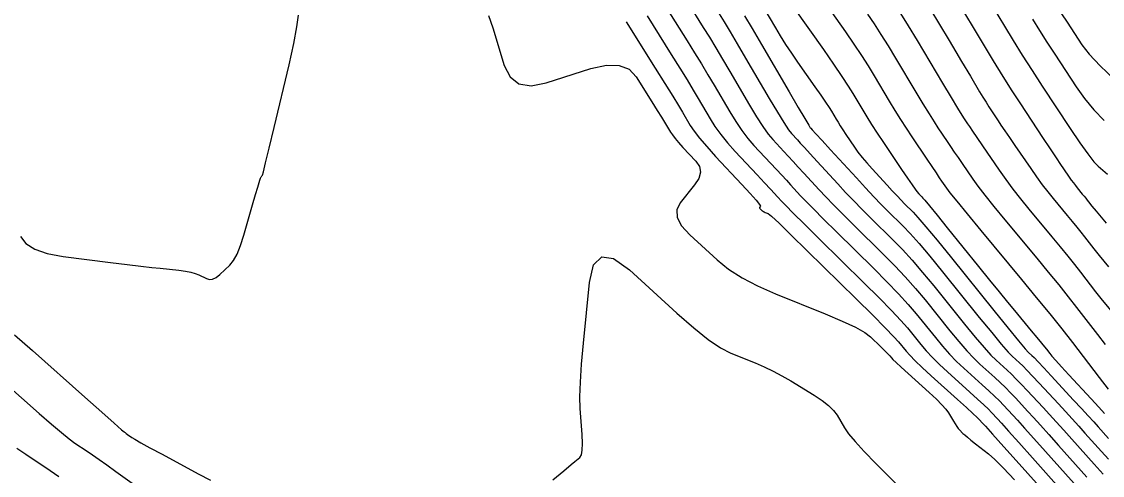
# Model space of a CAD drawing. Extents: x 2082232 to 2083549, y 592624 to 593832.
# Drawn here: x 2082583.5 to 2082639, y 593718.4 to 593741.6 of the extents above; entities that cross this region are included whole.
import ezdxf

# ---------------------------------------------------------------- set-up
doc = ezdxf.new("R2010")
doc.units = 0
doc.layers.add('DT_X_Contour_Major', color=7, linetype='Continuous')
doc.layers.add('DT_X_Contour_Minor', color=7, linetype='Continuous')

msp = doc.modelspace()

# ---------------------------------------------------------------- linework, layer by layer
at = {"layer": 'DT_X_Contour_Major'}
for points in [[(2082632.263, 593749.453), (2082633.141, 593748.102), (2082633.622, 593747.36), (2082634.002, 593746.768), (2082634.28, 593746.328), (2082634.456, 593746.038), (2082634.791, 593745.466), (2082634.93, 593745.23), (2082635.094, 593744.952), (2082635.285, 593744.632), (2082635.501, 593744.269), (2082636.113, 593743.246), (2082636.35, 593742.856), (2082636.601, 593742.454), (2082636.866, 593742.039), (2082637.145, 593741.612), (2082637.908, 593740.456), (2082638.283, 593739.973), (2082638.835, 593739.389), (2082639.566, 593738.704)], [(2082620.608, 593741.947), (2082620.993, 593741.295), (2082621.476, 593740.472), (2082622.893, 593738.049), (2082623.36, 593737.253), (2082623.696, 593736.681), (2082623.901, 593736.333), (2082623.976, 593736.21), (2082624.003, 593736.182), (2082624.074, 593736.104), (2082624.267, 593735.895), (2082624.581, 593735.552), (2082625.016, 593735.077), (2082626.34, 593733.634), (2082626.813, 593733.123), (2082627.237, 593732.673), (2082627.612, 593732.284), (2082627.94, 593731.956), (2082628.748, 593731.162), (2082629.101, 593730.792), (2082629.555, 593730.279), (2082630.109, 593729.621), (2082630.764, 593728.821), (2082632.644, 593726.493), (2082633.279, 593725.714), (2082633.772, 593725.121), (2082634.123, 593724.716), (2082634.333, 593724.497), (2082634.704, 593724.162), (2082634.872, 593724.002), (2082635.097, 593723.775), (2082635.379, 593723.48), (2082635.718, 593723.118), (2082636.698, 593722.062), (2082637.059, 593721.671), (2082637.406, 593721.292), (2082637.741, 593720.924), (2082638.062, 593720.566), (2082638.901, 593719.628), (2082639.271, 593719.219)], [(2082628.609, 593742.062), (2082628.996, 593741.434), (2082629.452, 593740.678), (2082630.758, 593738.494), (2082631.195, 593737.766), (2082631.525, 593737.218), (2082631.749, 593736.851), (2082631.867, 593736.664), (2082632.038, 593736.409), (2082632.134, 593736.266), (2082632.295, 593736.031), (2082632.52, 593735.703), (2082632.809, 593735.282), (2082633.665, 593734.035), (2082634.001, 593733.56), (2082634.368, 593733.068), (2082634.764, 593732.561), (2082635.191, 593732.037), (2082636.369, 593730.62), (2082636.792, 593730.108), (2082637.176, 593729.635), (2082637.523, 593729.201), (2082637.832, 593728.807), (2082638.605, 593727.807), (2082638.943, 593727.379), (2082639.38, 593726.846)], [(2082614.543, 593741.642), (2082616.031, 593739.268), (2082616.527, 593738.474), (2082616.925, 593737.833), (2082617.224, 593737.346), (2082617.424, 593737.012), (2082617.825, 593736.326), (2082618.019, 593736.035), (2082618.301, 593735.673), (2082618.67, 593735.241), (2082619.127, 593734.739), (2082620.462, 593733.308), (2082620.898, 593732.836), (2082621.205, 593732.493), (2082621.383, 593732.279), (2082621.431, 593732.195), (2082621.388, 593732.141), (2082621.378, 593732.12), (2082621.379, 593732.097), (2082621.392, 593732.072), (2082621.417, 593732.045), (2082621.499, 593731.97), (2082621.533, 593731.943), (2082621.574, 593731.917), (2082621.62, 593731.892), (2082621.673, 593731.869), (2082621.823, 593731.808), (2082621.99, 593731.672), (2082622.379, 593731.311), (2082622.989, 593730.723), (2082623.821, 593729.909), (2082626.336, 593727.438), (2082627.179, 593726.605), (2082627.822, 593725.96), (2082628.264, 593725.502), (2082628.507, 593725.232), (2082628.887, 593724.761), (2082629.075, 593724.55), (2082629.353, 593724.269), (2082629.722, 593723.918), (2082630.182, 593723.497), (2082631.53, 593722.281), (2082631.979, 593721.875), (2082632.315, 593721.567), (2082632.539, 593721.359), (2082632.651, 593721.25), (2082632.799, 593721.09), (2082632.959, 593720.914), (2082633.327, 593720.503), (2082633.903, 593719.86), (2082634.688, 593718.983), (2082637.059, 593716.332)]]:
    msp.add_lwpolyline(points, dxfattribs=at)
at = {"layer": 'DT_X_Contour_Minor'}
for points in [[(2082632.779, 593743.338), (2082633.931, 593741.413), (2082634.376, 593740.679), (2082634.848, 593739.922), (2082635.346, 593739.142), (2082635.871, 593738.339), (2082637.306, 593736.165), (2082637.799, 593735.433), (2082638.203, 593734.867), (2082638.517, 593734.468), (2082638.741, 593734.235), (2082639.218, 593733.835)], [(2082617.686, 593742.635), (2082618.492, 593741.349), (2082618.804, 593740.846), (2082619.135, 593740.301), (2082619.485, 593739.715), (2082619.855, 593739.088), (2082620.866, 593737.36), (2082621.224, 593736.764), (2082621.542, 593736.273), (2082621.819, 593735.886), (2082622.054, 593735.603), (2082622.628, 593734.988), (2082622.853, 593734.746), (2082623.099, 593734.481), (2082623.364, 593734.193), (2082623.649, 593733.883), (2082624.437, 593733.024), (2082624.768, 593732.671), (2082625.171, 593732.255), (2082625.645, 593731.778), (2082626.19, 593731.238), (2082627.739, 593729.715), (2082628.308, 593729.141), (2082628.851, 593728.562), (2082629.369, 593727.976), (2082629.861, 593727.385), (2082631.141, 593725.8), (2082631.597, 593725.248), (2082632.004, 593724.78), (2082632.363, 593724.396), (2082632.673, 593724.097), (2082633.434, 593723.409), (2082633.715, 593723.151), (2082633.984, 593722.892), (2082634.243, 593722.632), (2082634.491, 593722.371), (2082635.138, 593721.673), (2082635.419, 593721.368), (2082635.774, 593720.977), (2082636.206, 593720.498), (2082636.712, 593719.933), (2082638.164, 593718.31)], [(2082621.55, 593742.423), (2082622.189, 593741.33), (2082622.44, 593740.912), (2082622.714, 593740.479), (2082623.012, 593740.03), (2082623.332, 593739.565), (2082624.217, 593738.304), (2082624.518, 593737.871), (2082624.76, 593737.519), (2082624.94, 593737.248), (2082625.061, 593737.057), (2082625.301, 593736.655), (2082625.4, 593736.492), (2082625.518, 593736.307), (2082625.654, 593736.097), (2082625.808, 593735.865), (2082626.245, 593735.213), (2082626.424, 593734.96), (2082626.633, 593734.69), (2082626.874, 593734.403), (2082627.146, 593734.099), (2082627.912, 593733.264), (2082628.184, 593732.97), (2082628.425, 593732.714), (2082628.635, 593732.495), (2082628.814, 593732.315), (2082629.252, 593731.885), (2082629.498, 593731.617), (2082629.907, 593731.137), (2082630.48, 593730.444), (2082631.216, 593729.538), (2082633.396, 593726.84), (2082634.119, 593725.947), (2082634.655, 593725.292), (2082635.003, 593724.875), (2082635.163, 593724.697), (2082635.339, 593724.538), (2082635.451, 593724.428), (2082635.653, 593724.217), (2082635.947, 593723.905), (2082636.331, 593723.492), (2082637.477, 593722.256), (2082637.879, 593721.823), (2082638.222, 593721.45), (2082638.508, 593721.136), (2082638.737, 593720.883), (2082639.27, 593720.287)], [(2082624.58, 593742.825), (2082625.778, 593741.118), (2082626.207, 593740.497), (2082626.597, 593739.915), (2082626.946, 593739.372), (2082627.256, 593738.867), (2082628.03, 593737.575), (2082628.319, 593737.097), (2082628.608, 593736.633), (2082628.896, 593736.184), (2082629.183, 593735.748), (2082629.948, 593734.606), (2082630.21, 593734.214), (2082630.425, 593733.896), (2082630.59, 593733.65), (2082630.708, 593733.478), (2082630.957, 593733.116), (2082631.136, 593732.879), (2082631.49, 593732.439), (2082632.016, 593731.796), (2082632.716, 593730.951), (2082634.814, 593728.428), (2082635.567, 593727.516), (2082636.252, 593726.674), (2082636.869, 593725.902), (2082637.419, 593725.199), (2082638.795, 593723.418), (2082639.256, 593722.822)], [(2082631.419, 593742.872), (2082632.84, 593740.496), (2082633.359, 593739.636), (2082633.852, 593738.837), (2082634.318, 593738.101), (2082634.757, 593737.426), (2082635.891, 593735.708), (2082636.277, 593735.124), (2082636.583, 593734.662), (2082636.811, 593734.32), (2082636.96, 593734.1), (2082637.253, 593733.675), (2082637.361, 593733.521), (2082637.465, 593733.378), (2082637.567, 593733.245), (2082637.666, 593733.123), (2082637.924, 593732.812), (2082638.017, 593732.7), (2082638.101, 593732.596), (2082638.177, 593732.501), (2082638.245, 593732.414), (2082638.414, 593732.195), (2082638.631, 593731.935), (2082639.152, 593731.321)], [(2082583.495, 593730.631), (2082583.767, 593730.273), (2082584.222, 593729.985), (2082584.859, 593729.767), (2082585.679, 593729.618), (2082588.108, 593729.312), (2082588.951, 593729.208), (2082589.655, 593729.122), (2082590.221, 593729.054), (2082590.649, 593729.006), (2082591.608, 593728.903), (2082591.941, 593728.859), (2082592.222, 593728.807), (2082592.45, 593728.746), (2082592.625, 593728.676), (2082593.022, 593728.476), (2082593.176, 593728.434), (2082593.341, 593728.455), (2082593.517, 593728.54), (2082593.704, 593728.69), (2082594.217, 593729.174), (2082594.406, 593729.406), (2082594.59, 593729.739), (2082594.768, 593730.172), (2082594.94, 593730.706), (2082595.392, 593732.265), (2082595.542, 593732.781), (2082595.653, 593733.162), (2082595.726, 593733.406), (2082595.76, 593733.515), (2082595.799, 593733.623), (2082595.814, 593733.66), (2082595.828, 593733.692), (2082595.842, 593733.717), (2082595.856, 593733.737), (2082595.894, 593733.781), (2082595.942, 593733.946), (2082596.058, 593734.408), (2082596.242, 593735.167), (2082596.494, 593736.223), (2082597.258, 593739.435), (2082597.502, 593740.521), (2082597.662, 593741.371), (2082597.739, 593741.985)], [(2082607.482, 593741.968), (2082607.701, 593741.322), (2082608.285, 593739.405), (2082608.585, 593738.81), (2082609.044, 593738.463), (2082609.663, 593738.363), (2082610.443, 593738.511), (2082612.736, 593739.236), (2082613.526, 593739.413), (2082614.176, 593739.403), (2082614.687, 593739.204), (2082615.058, 593738.818), (2082615.862, 593737.535), (2082616.135, 593737.098), (2082616.351, 593736.75), (2082616.511, 593736.491), (2082616.613, 593736.32), (2082616.811, 593735.982), (2082616.907, 593735.838), (2082617.046, 593735.66), (2082617.228, 593735.447), (2082617.453, 593735.2), (2082618.111, 593734.494), (2082618.292, 593734.22), (2082618.343, 593733.926), (2082618.262, 593733.613), (2082618.051, 593733.281), (2082617.312, 593732.368), (2082617.135, 593732.009), (2082617.159, 593731.615), (2082617.384, 593731.186), (2082617.81, 593730.722), (2082619.213, 593729.438), (2082619.794, 593728.969), (2082620.483, 593728.523), (2082621.281, 593728.1), (2082622.188, 593727.7), (2082624.75, 593726.665), (2082625.616, 593726.301), (2082626.291, 593725.985), (2082626.775, 593725.718), (2082627.069, 593725.499), (2082627.598, 593724.978), (2082627.776, 593724.803), (2082627.911, 593724.667), (2082628.004, 593724.571), (2082628.055, 593724.514), (2082628.135, 593724.415), (2082628.212, 593724.337), (2082628.382, 593724.177), (2082628.645, 593723.936), (2082629.002, 593723.613), (2082630.077, 593722.643), (2082630.441, 593722.305), (2082630.727, 593722.018), (2082630.936, 593721.783), (2082631.068, 593721.599), (2082631.314, 593721.177), (2082631.403, 593721.03), (2082631.486, 593720.906), (2082631.562, 593720.805), (2082631.631, 593720.727), (2082631.807, 593720.55), (2082631.896, 593720.467), (2082632.032, 593720.351), (2082632.215, 593720.203), (2082632.445, 593720.021), (2082633.12, 593719.494), (2082633.437, 593719.214), (2082633.881, 593718.772), (2082634.451, 593718.166)], [(2082615.612, 593741.939), (2082616.851, 593739.962), (2082617.286, 593739.264), (2082617.662, 593738.656), (2082617.978, 593738.136), (2082618.234, 593737.704), (2082618.838, 593736.671), (2082619.089, 593736.276), (2082619.388, 593735.865), (2082619.736, 593735.438), (2082620.132, 593734.995), (2082621.253, 593733.794), (2082621.633, 593733.387), (2082621.931, 593733.067), (2082622.147, 593732.834), (2082622.282, 593732.688), (2082622.534, 593732.413), (2082622.724, 593732.218), (2082623.105, 593731.837), (2082623.677, 593731.271), (2082624.44, 593730.52), (2082626.731, 593728.269), (2082627.514, 593727.491), (2082628.146, 593726.845), (2082628.628, 593726.331), (2082628.958, 593725.949), (2082629.638, 593725.108), (2082629.916, 593724.783), (2082630.237, 593724.439), (2082630.603, 593724.077), (2082631.012, 593723.697), (2082632.164, 593722.657), (2082632.557, 593722.3), (2082632.871, 593722.009), (2082633.107, 593721.783), (2082633.264, 593721.623), (2082633.579, 593721.285), (2082633.779, 593721.065), (2082634.143, 593720.661), (2082634.671, 593720.073), (2082635.363, 593719.299), (2082637.427, 593716.991)], [(2082616.649, 593742.287), (2082617.672, 593740.655), (2082618.045, 593740.055), (2082618.398, 593739.478), (2082618.732, 593738.925), (2082619.044, 593738.396), (2082619.852, 593737.016), (2082620.157, 593736.52), (2082620.465, 593736.069), (2082620.777, 593735.662), (2082621.093, 593735.299), (2082621.941, 593734.391), (2082622.243, 593734.066), (2082622.515, 593733.774), (2082622.756, 593733.514), (2082622.966, 593733.285), (2082623.485, 593732.719), (2082623.746, 593732.444), (2082624.138, 593732.046), (2082624.661, 593731.524), (2082625.315, 593730.879), (2082627.235, 593728.992), (2082627.911, 593728.316), (2082628.499, 593727.703), (2082628.998, 593727.154), (2082629.41, 593726.667), (2082630.39, 593725.454), (2082630.756, 593725.016), (2082631.121, 593724.61), (2082631.483, 593724.237), (2082631.843, 593723.897), (2082632.799, 593723.033), (2082633.136, 593722.726), (2082633.428, 593722.45), (2082633.675, 593722.208), (2082633.878, 593721.997), (2082634.358, 593721.479), (2082634.599, 593721.217), (2082634.959, 593720.819), (2082635.438, 593720.285), (2082636.038, 593719.616), (2082637.796, 593717.65)], [(2082619.312, 593742.042), (2082619.563, 593741.636), (2082619.872, 593741.124), (2082620.239, 593740.505), (2082620.665, 593739.78), (2082621.879, 593737.705), (2082622.292, 593737.008), (2082622.619, 593736.477), (2082622.86, 593736.109), (2082623.015, 593735.907), (2082623.316, 593735.585), (2082623.464, 593735.425), (2082623.683, 593735.188), (2082623.972, 593734.873), (2082624.333, 593734.48), (2082625.389, 593733.329), (2082625.79, 593732.897), (2082626.204, 593732.464), (2082626.628, 593732.031), (2082627.065, 593731.597), (2082628.244, 593730.438), (2082628.704, 593729.967), (2082629.203, 593729.42), (2082629.739, 593728.799), (2082630.313, 593728.103), (2082631.893, 593726.147), (2082632.438, 593725.481), (2082632.888, 593724.951), (2082633.243, 593724.556), (2082633.503, 593724.297), (2082634.069, 593723.785), (2082634.293, 593723.577), (2082634.541, 593723.333), (2082634.811, 593723.056), (2082635.104, 593722.744), (2082635.918, 593721.868), (2082636.239, 593721.52), (2082636.59, 593721.134), (2082636.973, 593720.711), (2082637.387, 593720.249), (2082638.533, 593718.969), (2082638.988, 593718.463)], [(2082623.14, 593742.357), (2082624.648, 593740.209), (2082625.166, 593739.464), (2082625.591, 593738.841), (2082625.922, 593738.341), (2082626.159, 593737.962), (2082626.665, 593737.115), (2082626.875, 593736.772), (2082627.123, 593736.38), (2082627.41, 593735.939), (2082627.735, 593735.449), (2082628.655, 593734.075), (2082628.962, 593733.618), (2082629.194, 593733.278), (2082629.351, 593733.055), (2082629.433, 593732.948), (2082629.551, 593732.82), (2082629.592, 593732.775), (2082629.629, 593732.735), (2082629.662, 593732.702), (2082629.689, 593732.674), (2082629.757, 593732.608), (2082629.853, 593732.494), (2082630.093, 593732.201), (2082630.477, 593731.729), (2082631.003, 593731.078), (2082632.598, 593729.104), (2082633.162, 593728.407), (2082633.657, 593727.798), (2082634.084, 593727.277), (2082634.442, 593726.844), (2082635.306, 593725.804), (2082635.598, 593725.453), (2082635.824, 593725.178), (2082635.985, 593724.981), (2082636.081, 593724.86), (2082636.251, 593724.641), (2082636.36, 593724.511), (2082636.561, 593724.286), (2082636.853, 593723.966), (2082637.237, 593723.55), (2082638.383, 593722.316), (2082638.769, 593721.899), (2082639.07, 593721.574)], [(2082626.908, 593742.027), (2082627.248, 593741.53), (2082627.603, 593740.988), (2082627.971, 593740.403), (2082628.354, 593739.773), (2082629.394, 593738.034), (2082629.757, 593737.431), (2082630.067, 593736.925), (2082630.323, 593736.517), (2082630.525, 593736.206), (2082630.993, 593735.507), (2082631.172, 593735.24), (2082631.36, 593734.963), (2082631.555, 593734.676), (2082631.758, 593734.38), (2082632.311, 593733.575), (2082632.569, 593733.219), (2082632.929, 593732.753), (2082633.39, 593732.179), (2082633.954, 593731.494), (2082635.591, 593729.524), (2082636.179, 593728.812), (2082636.714, 593728.155), (2082637.196, 593727.552), (2082637.625, 593727.003), (2082638.7, 593725.612), (2082639.1, 593725.101)], [(2082630.108, 593742.322), (2082631.092, 593740.678), (2082631.437, 593740.101), (2082631.734, 593739.604), (2082632.186, 593738.849), (2082632.661, 593738.055), (2082632.832, 593737.77), (2082632.991, 593737.512), (2082633.137, 593737.281), (2082633.27, 593737.076), (2082633.607, 593736.566), (2082633.755, 593736.343), (2082633.949, 593736.057), (2082634.186, 593735.708), (2082634.469, 593735.296), (2082635.281, 593734.115), (2082635.581, 593733.686), (2082635.872, 593733.288), (2082636.155, 593732.919), (2082636.428, 593732.58), (2082637.146, 593731.716), (2082637.404, 593731.404), (2082637.639, 593731.116), (2082637.85, 593730.851), (2082638.038, 593730.611), (2082638.51, 593730.001), (2082638.787, 593729.657), (2082639.266, 593729.084)], [(2082635.363, 593741.768), (2082635.724, 593741.188), (2082636.106, 593740.59), (2082636.508, 593739.975), (2082637.607, 593738.311), (2082638.041, 593737.703), (2082638.519, 593737.128), (2082639.041, 593736.586)], [(2082610.789, 593718.172), (2082611.342, 593718.637), (2082611.712, 593718.948), (2082611.901, 593719.105), (2082612.162, 593719.317), (2082612.243, 593719.449), (2082612.29, 593719.688), (2082612.304, 593720.034), (2082612.285, 593720.485), (2082612.188, 593721.831), (2082612.17, 593722.419), (2082612.191, 593723.171), (2082612.25, 593724.087), (2082612.346, 593725.169), (2082612.655, 593728.273), (2082612.871, 593729.188), (2082613.285, 593729.602), (2082613.899, 593729.517), (2082614.712, 593728.933), (2082617.146, 593726.707), (2082618.003, 593725.953), (2082618.748, 593725.361), (2082619.381, 593724.931), (2082619.903, 593724.662), (2082621.146, 593724.16), (2082621.61, 593723.961), (2082622.069, 593723.741), (2082622.525, 593723.499), (2082622.976, 593723.236), (2082624.175, 593722.505), (2082624.586, 593722.235), (2082624.92, 593721.973), (2082625.177, 593721.72), (2082625.356, 593721.474), (2082625.733, 593720.828), (2082625.939, 593720.533), (2082626.276, 593720.131), (2082626.743, 593719.623), (2082627.341, 593719.009), (2082629.108, 593717.228)], [(2082583.191, 593725.598), (2082584.107, 593724.788), (2082586.788, 593722.411), (2082587.668, 593721.63), (2082588.297, 593721.072), (2082588.676, 593720.737), (2082588.804, 593720.624), (2082588.811, 593720.619), (2082588.824, 593720.61), (2082588.856, 593720.587), (2082588.907, 593720.55), (2082588.979, 593720.498), (2082589.195, 593720.342), (2082589.353, 593720.244), (2082589.664, 593720.067), (2082590.129, 593719.811), (2082590.746, 593719.477), (2082592.598, 593718.479), (2082593.237, 593718.146)], [(2082582.644, 593723.173), (2082584.452, 593721.57), (2082585.075, 593721.024), (2082585.588, 593720.589), (2082585.99, 593720.265), (2082586.282, 593720.051), (2082586.914, 593719.631), (2082587.183, 593719.448), (2082587.516, 593719.216), (2082587.914, 593718.934), (2082588.376, 593718.602), (2082589.692, 593717.651)], [(2082583.305, 593719.792), (2082583.761, 593719.479), (2082585.017, 593718.642), (2082585.464, 593718.343)]]:
    msp.add_lwpolyline(points, dxfattribs=at)

doc.saveas('drawing.dxf')
